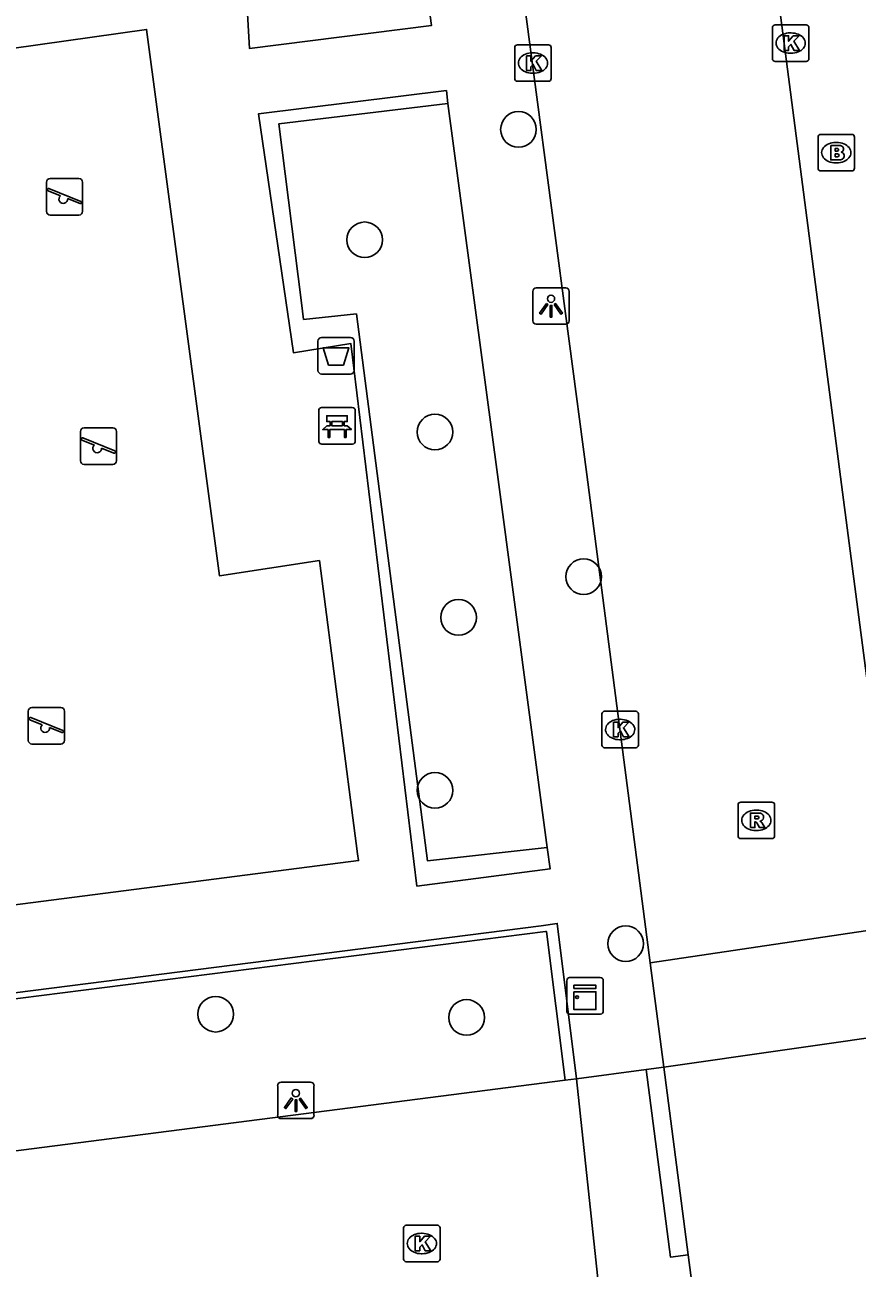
# Model space of a CAD drawing. Extents: x 161084 to 161928, y 385355 to 386522.
# Drawn here: x 161229.88 to 161252.7, y 385978.23 to 386012.33 of the extents above; entities that cross this region are included whole.
import ezdxf

# ---------------------------------------------------------------- set-up
doc = ezdxf.new("R2010")
doc.units = 0
for name, color, linetype in [('IMGEO_Afvalbak', 7, 'Continuous'), ('IMGEO_Bank', 7, 'Continuous'), ('IMGEO_Boom', 7, 'Continuous'), ('IMGEO_Brandkraan', 7, 'Continuous'), ('IMGEO_Haag', 7, 'Continuous'), ('IMGEO_Hek', 7, 'Continuous'), ('IMGEO_Kast', 7, 'Continuous'), ('IMGEO_Kolk', 7, 'Continuous'), ('IMGEO_Lichtpunt', 7, 'Continuous'), ('IMGEO_Rijbaan_lokaal_open', 7, 'Continuous'), ('IMGEO_Rioolput', 7, 'Continuous'), ('IMGEO_Speelvoorziening', 7, 'Continuous'), ('IMGEO_Voetpad_open', 7, 'Continuous')]:
    doc.layers.add(name, color=color, linetype=linetype)

msp = doc.modelspace()

# ---------------------------------------------------------------- linework, layer by layer
at = {"layer": 'IMGEO_Afvalbak'}
for p, q in [((161237.917, 386002.855), (161237.917, 386003.655)), ((161237.917, 386003.655), (161237.917, 386002.855)), ((161238.017, 386003.755), (161238.807, 386003.755)), ((161238.807, 386003.755), (161238.017, 386003.755)), ((161238.907, 386003.655), (161238.907, 386002.855)), ((161238.907, 386002.855), (161238.907, 386003.655)), ((161238.807, 386002.755), (161238.017, 386002.755)), ((161238.017, 386002.755), (161238.807, 386002.755))]:
    msp.add_line(p, q, dxfattribs=at)
msp.add_lwpolyline([(161238.06, 386003.469), (161238.764, 386003.469), (161238.615, 386002.999), (161238.209, 386002.999), (161238.06, 386003.469)], dxfattribs=at)
for centre, start, end in [((161238.017, 386003.655), 90, 180), ((161238.017, 386003.655), 90, 180), ((161238.807, 386003.655), 0, 90), ((161238.807, 386003.655), 360, 90), ((161238.017, 386002.855), 180, 270), ((161238.017, 386002.855), 180, 270), ((161238.807, 386002.855), 270, 0), ((161238.807, 386002.855), 270, 0)]:
    msp.add_arc(centre, 0.1, start, end, dxfattribs=at)
at = {"layer": 'IMGEO_Bank'}
for p, q in [((161237.941, 386000.909), (161237.941, 386001.75)), ((161237.941, 386001.75), (161237.941, 386000.909)), ((161238.016, 386001.834), (161238.857, 386001.834)), ((161238.857, 386001.834), (161238.016, 386001.834)), ((161238.941, 386001.759), (161238.941, 386000.918)), ((161238.941, 386000.918), (161238.941, 386001.759)), ((161238.638, 386001.232), (161238.245, 386001.232)), ((161238.25, 386001.34), (161238.25, 386001.446)), ((161238.294, 386001.446), (161238.294, 386001.34)), ((161238.582, 386001.452), (161238.3, 386001.452)), ((161238.3, 386001.334), (161238.582, 386001.334)), ((161238.588, 386001.34), (161238.588, 386001.446)), ((161238.632, 386001.446), (161238.632, 386001.34)), ((161238.866, 386000.834), (161238.025, 386000.834)), ((161238.025, 386000.834), (161238.866, 386000.834))]:
    msp.add_line(p, q, dxfattribs=at)
for points in [[(161238.244, 386001.452), (161238.158, 386001.452), (161238.158, 386001.613), (161238.721, 386001.613), (161238.721, 386001.452), (161238.638, 386001.452)], [(161238.188, 386001.232), (161238.046, 386001.232), (161238.158, 386001.334), (161238.244, 386001.334)], [(161238.238, 386001.225), (161238.238, 386001.018), (161238.195, 386001.018), (161238.195, 386001.225)], [(161238.638, 386001.334), (161238.721, 386001.334), (161238.833, 386001.232), (161238.694, 386001.232)], [(161238.688, 386001.225), (161238.688, 386001.018), (161238.644, 386001.018), (161238.644, 386001.225)]]:
    msp.add_lwpolyline(points, dxfattribs=at)
for centre, radius, start, end in [((161238.019, 386001.756), 0.0779, 92.4484, 184.2845), ((161238.019, 386001.756), 0.0779, 92.4484, 184.2845), ((161238.863, 386001.756), 0.0779, 2.4484, 94.2845), ((161238.863, 386001.756), 0.0779, 2.4484, 94.2845), ((161238.188, 386001.225), 0.00671, 2.8957, 87.1043), ((161238.245, 386001.225), 0.00671, 92.8957, 177.1043), ((161238.243, 386001.445), 0.00671, 2.8957, 87.1043), ((161238.243, 386001.341), 0.00671, 272.8957, 357.1043), ((161238.3, 386001.445), 0.00671, 92.8957, 177.1043), ((161238.3, 386001.341), 0.00671, 182.8957, 267.1043), ((161238.582, 386001.445), 0.00671, 2.8957, 87.1043), ((161238.582, 386001.341), 0.00671, 272.8957, 357.1043), ((161238.639, 386001.445), 0.00671, 92.8957, 177.1043), ((161238.639, 386001.341), 0.00671, 182.8957, 267.1043), ((161238.637, 386001.225), 0.00671, 2.8957, 87.1043), ((161238.694, 386001.225), 0.00671, 92.8957, 177.1043), ((161238.019, 386000.912), 0.0779, 182.4484, 274.2845), ((161238.019, 386000.912), 0.0779, 182.4484, 274.2845), ((161238.863, 386000.912), 0.0779, 272.4484, 4.2845), ((161238.863, 386000.912), 0.0779, 272.4484, 4.2845)]:
    msp.add_arc(centre, radius, start, end, dxfattribs=at)
at = {"layer": 'IMGEO_Boom'}
for centre in [(161243.416, 386009.464), (161239.198, 386006.436), (161241.125, 386001.164), (161245.202, 385997.197), (161241.772, 385996.08), (161241.126, 385991.336), (161246.356, 385987.131), (161235.112, 385985.198), (161241.993, 385985.108)]:
    msp.add_circle(centre, 0.489, dxfattribs=at)
at = {"layer": 'IMGEO_Brandkraan'}
for p, q in [((161251.629, 386008.4), (161251.629, 386009.252)), ((161251.704, 386009.326), (161252.556, 386009.326)), ((161252.117, 386009.106), (161252.142, 386009.106)), ((161252.63, 386009.252), (161252.63, 386008.4)), ((161252.14, 386008.546), (161252.115, 386008.546)), ((161252.556, 386008.326), (161251.704, 386008.326))]:
    msp.add_line(p, q, dxfattribs=at)
for points in [[(161251.629, 386008.4), (161251.629, 386009.252)], [(161251.704, 386009.326), (161252.556, 386009.326)], [(161251.977, 386009.026), (161251.977, 386008.626), (161252.19, 386008.626)], [(161252.208, 386009.026), (161251.977, 386009.026)], [(161252.63, 386009.252), (161252.63, 386008.4)], [(161252.156, 386008.945), (161252.102, 386008.945), (161252.102, 386008.869)], [(161252.102, 386008.869), (161252.155, 386008.869)], [(161252.164, 386008.793), (161252.102, 386008.793), (161252.102, 386008.712)], [(161252.102, 386008.712), (161252.164, 386008.712)], [(161252.556, 386008.326), (161251.704, 386008.326)]]:
    msp.add_lwpolyline(points, dxfattribs=at)
for centre, radius, start, end in [((161251.706, 386009.25), 0.0765, 91.552, 178.448), ((161251.706, 386009.25), 0.0765, 91.552, 178.448), ((161252.212, 386008.881), 0.145, 59.4692, 91.5367), ((161252.554, 386009.25), 0.0765, 1.552, 88.448), ((161252.554, 386009.25), 0.0765, 1.552, 88.448), ((161252.157, 386008.907), 0.0379, 267.8285, 90.9355), ((161252.165, 386008.752), 0.0404, 269.8759, 90.5077), ((161252.237, 386008.928), 0.0922, 285.5137, 58.1501), ((161252.242, 386008.736), 0.105, 301.3115, 78.989), ((161251.706, 386008.402), 0.0765, 181.552, 268.448), ((161251.706, 386008.402), 0.0765, 181.552, 268.448), ((161252.196, 386008.877), 0.251, 268.6676, 293.5347), ((161252.554, 386008.402), 0.0765, 271.552, 358.448), ((161252.554, 386008.402), 0.0765, 271.552, 358.448)]:
    msp.add_arc(centre, radius, start, end, dxfattribs=at)
for centre, major_axis, ratio, start_param, end_param in [((161252.116, 386008.826), (-0.387, 0.002), 0.722429, 4.712389, 7.853982), ((161252.141, 386008.826), (-0.39, 0.002), 0.717154, 1.570796, 4.712389)]:
    msp.add_ellipse(centre, major_axis=major_axis, ratio=ratio, start_param=start_param, end_param=end_param, dxfattribs=at)
at = {"layer": 'IMGEO_Haag'}
for points in [[(161244.204, 385989.767), (161240.921, 385989.403), (161239.542, 386000.026), (161238.973, 386004.406), (161237.523, 386004.255), (161237.465, 386004.705), (161236.843, 386009.614), (161241.481, 386010.174)], [(161226.845, 385981.09), (161226.298, 385985.202), (161244.152, 385987.469), (161244.183, 385987.467), (161244.698, 385983.39)]]:
    msp.add_lwpolyline(points, dxfattribs=at)
at = {"layer": 'IMGEO_Hek'}
for points in [[(161244.152, 385987.469), (161226.298, 385985.202)], [(161244.152, 385987.469), (161244.183, 385987.467), (161244.698, 385983.39)]]:
    msp.add_lwpolyline(points, dxfattribs=at)
at = {"layer": 'IMGEO_Kast'}
for p, q in [((161244.817, 385986.2), (161245.658, 385986.2)), ((161245.658, 385986.2), (161244.817, 385986.2)), ((161244.742, 385985.275), (161244.742, 385986.116)), ((161244.742, 385986.116), (161244.742, 385985.275)), ((161245.742, 385986.125), (161245.742, 385985.284)), ((161245.742, 385985.284), (161245.742, 385986.125)), ((161245.667, 385985.2), (161244.826, 385985.2)), ((161244.826, 385985.2), (161245.667, 385985.2))]:
    msp.add_line(p, q, dxfattribs=at)
for points in [[(161244.937, 385985.99), (161245.537, 385985.99), (161245.537, 385985.905), (161244.937, 385985.905), (161244.937, 385985.99)], [(161244.937, 385985.815), (161245.537, 385985.815), (161245.537, 385985.326), (161244.937, 385985.326), (161244.937, 385985.815)]]:
    msp.add_lwpolyline(points, dxfattribs=at)
msp.add_circle((161245.021, 385985.664), 0.0377, dxfattribs=at)
for centre, start, end in [((161244.82, 385986.122), 92.4484, 184.2845), ((161244.82, 385986.122), 92.4484, 184.2845), ((161245.664, 385986.122), 2.4484, 94.2845), ((161245.664, 385986.122), 2.4484, 94.2845), ((161244.82, 385985.278), 182.4484, 274.2845), ((161244.82, 385985.278), 182.4484, 274.2845), ((161245.664, 385985.278), 272.4484, 4.2845), ((161245.664, 385985.278), 272.4484, 4.2845)]:
    msp.add_arc(centre, 0.0779, start, end, dxfattribs=at)
at = {"layer": 'IMGEO_Kolk'}
for p, q in [((161250.378, 386011.405), (161250.378, 386012.257)), ((161250.453, 386012.331), (161251.305, 386012.331)), ((161250.866, 386012.111), (161250.891, 386012.111)), ((161251.379, 386012.257), (161251.379, 386011.405)), ((161243.387, 386011.784), (161244.239, 386011.784)), ((161243.312, 386010.858), (161243.312, 386011.71)), ((161243.8, 386011.564), (161243.825, 386011.564)), ((161244.313, 386011.71), (161244.313, 386010.858)), ((161250.889, 386011.551), (161250.864, 386011.551)), ((161251.305, 386011.331), (161250.453, 386011.331)), ((161244.239, 386010.784), (161243.387, 386010.784)), ((161243.823, 386011.004), (161243.798, 386011.004)), ((161245.703, 385992.579), (161245.703, 385993.431)), ((161245.778, 385993.505), (161246.63, 385993.505)), ((161246.704, 385993.431), (161246.704, 385992.579)), ((161246.191, 385993.285), (161246.216, 385993.285)), ((161246.214, 385992.725), (161246.189, 385992.725)), ((161246.63, 385992.505), (161245.778, 385992.505)), ((161240.34, 385979.408), (161241.192, 385979.408)), ((161240.265, 385978.482), (161240.265, 385979.334)), ((161240.753, 385979.188), (161240.778, 385979.188)), ((161241.266, 385979.334), (161241.266, 385978.482)), ((161241.192, 385978.408), (161240.34, 385978.408)), ((161240.776, 385978.628), (161240.751, 385978.628))]:
    msp.add_line(p, q, dxfattribs=at)
for points in [[(161250.378, 386011.405), (161250.378, 386012.257)], [(161250.453, 386012.331), (161251.305, 386012.331)], [(161251.379, 386012.257), (161251.379, 386011.405)], [(161243.387, 386011.784), (161244.239, 386011.784)], [(161250.699, 386012.031), (161250.822, 386012.031), (161250.822, 386011.88), (161250.952, 386012.031), (161251.116, 386012.031), (161250.97, 386011.88), (161251.123, 386011.631), (161250.971, 386011.631), (161250.886, 386011.795), (161250.822, 386011.728), (161250.822, 386011.631), (161250.699, 386011.631), (161250.699, 386012.031)], [(161243.312, 386010.858), (161243.312, 386011.71)], [(161243.633, 386011.484), (161243.756, 386011.484), (161243.756, 386011.333), (161243.886, 386011.484), (161244.05, 386011.484), (161243.904, 386011.333), (161244.057, 386011.084), (161243.905, 386011.084), (161243.82, 386011.248), (161243.756, 386011.181), (161243.756, 386011.084), (161243.633, 386011.084), (161243.633, 386011.484)], [(161244.313, 386011.71), (161244.313, 386010.858)], [(161251.305, 386011.331), (161250.453, 386011.331)], [(161244.239, 386010.784), (161243.387, 386010.784)], [(161245.703, 385992.579), (161245.703, 385993.431)], [(161245.778, 385993.505), (161246.63, 385993.505)], [(161246.704, 385993.431), (161246.704, 385992.579)], [(161246.024, 385993.205), (161246.147, 385993.205), (161246.147, 385993.054), (161246.277, 385993.205), (161246.441, 385993.205), (161246.295, 385993.054), (161246.448, 385992.805), (161246.296, 385992.805), (161246.211, 385992.969), (161246.147, 385992.902), (161246.147, 385992.805), (161246.024, 385992.805), (161246.024, 385993.205)], [(161246.63, 385992.505), (161245.778, 385992.505)], [(161240.34, 385979.408), (161241.192, 385979.408)], [(161240.265, 385978.482), (161240.265, 385979.334)], [(161240.586, 385979.108), (161240.709, 385979.108), (161240.709, 385978.957), (161240.839, 385979.108), (161241.003, 385979.108), (161240.857, 385978.957), (161241.01, 385978.708), (161240.858, 385978.708), (161240.773, 385978.872), (161240.709, 385978.805), (161240.709, 385978.708), (161240.586, 385978.708), (161240.586, 385979.108)], [(161241.266, 385979.334), (161241.266, 385978.482)], [(161241.192, 385978.408), (161240.34, 385978.408)]]:
    msp.add_lwpolyline(points, dxfattribs=at)
for centre, start, end in [((161250.455, 386012.255), 91.552, 178.448), ((161250.455, 386012.255), 91.552, 178.448), ((161251.303, 386012.255), 1.552, 88.448), ((161251.303, 386012.255), 1.552, 88.448), ((161243.389, 386011.708), 91.552, 178.448), ((161243.389, 386011.708), 91.552, 178.448), ((161244.237, 386011.708), 1.552, 88.448), ((161244.237, 386011.708), 1.552, 88.448), ((161250.455, 386011.407), 181.552, 268.448), ((161250.455, 386011.407), 181.552, 268.448), ((161251.303, 386011.407), 271.552, 358.448), ((161251.303, 386011.407), 271.552, 358.448), ((161243.389, 386010.86), 181.552, 268.448), ((161243.389, 386010.86), 181.552, 268.448), ((161244.237, 386010.86), 271.552, 358.448), ((161244.237, 386010.86), 271.552, 358.448), ((161245.78, 385993.429), 91.552, 178.448), ((161245.78, 385993.429), 91.552, 178.448), ((161246.628, 385993.429), 1.552, 88.448), ((161246.628, 385993.429), 1.552, 88.448), ((161245.78, 385992.581), 181.552, 268.448), ((161245.78, 385992.581), 181.552, 268.448), ((161246.628, 385992.581), 271.552, 358.448), ((161246.628, 385992.581), 271.552, 358.448), ((161240.342, 385979.332), 91.552, 178.448), ((161240.342, 385979.332), 91.552, 178.448), ((161241.19, 385979.332), 1.552, 88.448), ((161241.19, 385979.332), 1.552, 88.448), ((161240.342, 385978.484), 181.552, 268.448), ((161240.342, 385978.484), 181.552, 268.448), ((161241.19, 385978.484), 271.552, 358.448), ((161241.19, 385978.484), 271.552, 358.448)]:
    msp.add_arc(centre, 0.0765, start, end, dxfattribs=at)
for centre, major_axis, ratio, start_param, end_param in [((161250.865, 386011.831), (-0.387, 0.002), 0.722429, 4.712389, 7.853982), ((161250.89, 386011.831), (-0.39, 0.002), 0.717154, 1.570796, 4.712389), ((161243.799, 386011.284), (-0.387, 0.002), 0.722429, 4.712389, 7.853982), ((161243.824, 386011.284), (-0.39, 0.002), 0.717154, 1.570796, 4.712389), ((161246.19, 385993.005), (-0.387, 0.002), 0.722429, 4.712389, 7.853982), ((161246.215, 385993.005), (-0.39, 0.002), 0.717154, 1.570796, 4.712389), ((161240.752, 385978.908), (-0.387, 0.002), 0.722429, 4.712389, 7.853982), ((161240.777, 385978.908), (-0.39, 0.002), 0.717154, 1.570796, 4.712389)]:
    msp.add_ellipse(centre, major_axis=major_axis, ratio=ratio, start_param=start_param, end_param=end_param, dxfattribs=at)
at = {"layer": 'IMGEO_Lichtpunt'}
for p, q in [((161243.809, 386005.022), (161243.809, 386004.215)), ((161243.809, 386005.022), (161243.809, 386004.215)), ((161244.711, 386005.117), (161243.903, 386005.117)), ((161244.711, 386005.117), (161243.903, 386005.117)), ((161244.805, 386004.215), (161244.805, 386005.022)), ((161244.805, 386004.215), (161244.805, 386005.022)), ((161243.903, 386004.121), (161244.711, 386004.121)), ((161243.903, 386004.121), (161244.711, 386004.121)), ((161236.812, 385983.235), (161236.812, 385982.428)), ((161236.812, 385983.235), (161236.812, 385982.428)), ((161237.714, 385983.33), (161236.906, 385983.33)), ((161237.714, 385983.33), (161236.906, 385983.33)), ((161237.808, 385982.428), (161237.808, 385983.235)), ((161237.808, 385982.428), (161237.808, 385983.235)), ((161236.906, 385982.334), (161237.714, 385982.334)), ((161236.906, 385982.334), (161237.714, 385982.334))]:
    msp.add_line(p, q, dxfattribs=at)
for points in [[(161244.183, 386004.686), (161244.222, 386004.658), (161244.034, 386004.396), (161243.996, 386004.423), (161244.183, 386004.686)], [(161244.285, 386004.638), (161244.332, 386004.638), (161244.332, 386004.316), (161244.285, 386004.316), (161244.285, 386004.638)], [(161244.395, 386004.658), (161244.433, 386004.685), (161244.62, 386004.423), (161244.581, 386004.395), (161244.395, 386004.658)], [(161237.186, 385982.899), (161237.225, 385982.871), (161237.037, 385982.609), (161236.999, 385982.636), (161237.186, 385982.899)], [(161237.288, 385982.851), (161237.335, 385982.851), (161237.335, 385982.529), (161237.288, 385982.529), (161237.288, 385982.851)], [(161237.398, 385982.871), (161237.436, 385982.898), (161237.623, 385982.636), (161237.584, 385982.608), (161237.398, 385982.871)]]:
    msp.add_lwpolyline(points, dxfattribs=at)
for centre in [(161244.308, 386004.82), (161237.311, 385983.033)]:
    msp.add_circle(centre, 0.0994, dxfattribs=at)
for centre, start, end in [((161243.903, 386005.022), 90, 180), ((161243.903, 386005.022), 90, 180), ((161244.711, 386005.022), 0, 90), ((161244.711, 386005.022), 0, 90), ((161243.903, 386004.215), 180, 270), ((161243.903, 386004.215), 180, 270), ((161244.711, 386004.215), 270, 0), ((161244.711, 386004.215), 270, 360), ((161236.906, 385983.235), 90, 180), ((161236.906, 385983.235), 90, 180), ((161237.714, 385983.235), 0, 90), ((161237.714, 385983.235), 0, 90), ((161236.906, 385982.428), 180, 270), ((161236.906, 385982.428), 180, 270), ((161237.714, 385982.428), 270, 0), ((161237.714, 385982.428), 270, 360)]:
    msp.add_arc(centre, 0.0946, start, end, dxfattribs=at)
at = {"layer": 'IMGEO_Rijbaan_lokaal_open'}
for points in [[(161253.859, 385987.625), (161252.249, 385999.936), (161249.423, 386021.68)], [(161242.542, 386020.763), (161242.869, 386018.293), (161245.293, 386000), (161247.029, 385986.607)], [(161253.859, 385987.625), (161247.029, 385986.607)], [(161247.029, 385986.607), (161247.399, 385983.749)], [(161247.399, 385983.749), (161254.228, 385984.726)], [(161247.399, 385983.749), (161248.067, 385978.597)], [(161226.845, 385981.09), (161227.088, 385981.121), (161227.287, 385981.147), (161244.698, 385983.39)], [(161244.698, 385983.39), (161245.002, 385983.429)], [(161245.002, 385983.429), (161245.764, 385976.325)], [(161263.827, 385878.528), (161262.923, 385879.579), (161262.143, 385880.777), (161261.516, 385882.059), (161261.033, 385883.337), (161260.782, 385884.053), (161260.415, 385885.391), (161260.168, 385886.756), (161258.922, 385896.131), (161258.033, 385902.817), (161257.309, 385908.263), (161256.871, 385911.557), (161248.067, 385978.597)]]:
    msp.add_lwpolyline(points, dxfattribs=at)
at = {"layer": 'IMGEO_Rioolput'}
for p, q in [((161249.512, 385991.014), (161250.364, 385991.014)), ((161249.437, 385990.088), (161249.437, 385990.94)), ((161249.925, 385990.794), (161249.95, 385990.794)), ((161250.438, 385990.94), (161250.438, 385990.088)), ((161250.364, 385990.014), (161249.512, 385990.014)), ((161249.948, 385990.234), (161249.923, 385990.234))]:
    msp.add_line(p, q, dxfattribs=at)
for points in [[(161249.512, 385991.014), (161250.364, 385991.014)], [(161249.437, 385990.088), (161249.437, 385990.94)], [(161250.026, 385990.712), (161249.774, 385990.714), (161249.774, 385990.314)], [(161249.952, 385990.633), (161249.898, 385990.633), (161249.898, 385990.552)], [(161250.438, 385990.94), (161250.438, 385990.088)], [(161249.774, 385990.314), (161249.898, 385990.314), (161249.898, 385990.476), (161249.909, 385990.476)], [(161249.898, 385990.552), (161249.95, 385990.552)], [(161249.956, 385990.447), (161250.027, 385990.314), (161250.167, 385990.314), (161250.102, 385990.44)], [(161250.364, 385990.014), (161249.512, 385990.014)]]:
    msp.add_lwpolyline(points, dxfattribs=at)
for centre, radius, start, end in [((161249.514, 385990.938), 0.0765, 91.552, 178.448), ((161249.514, 385990.938), 0.0765, 91.552, 178.448), ((161250.362, 385990.938), 0.0765, 1.552, 88.448), ((161250.362, 385990.938), 0.0765, 1.552, 88.448), ((161249.958, 385990.537), 0.0964, 77.0061, 93.1865), ((161249.972, 385990.594), 0.0378, 276.6634, 79.6772), ((161250.025, 385990.602), 0.109, 350.3612, 89.416), ((161249.908, 385990.423), 0.0533, 26.0293, 88.6989), ((161249.934, 385990.741), 0.19, 274.7715, 282.9687), ((161250.023, 385990.602), 0.112, 277.5842, 350.9817), ((161250.007, 385990.387), 0.108, 29.5134, 73.7905), ((161249.514, 385990.09), 0.0765, 181.552, 268.448), ((161249.514, 385990.09), 0.0765, 181.552, 268.448), ((161250.362, 385990.09), 0.0765, 271.552, 358.448), ((161250.362, 385990.09), 0.0765, 271.552, 358.448)]:
    msp.add_arc(centre, radius, start, end, dxfattribs=at)
for centre, major_axis, ratio, start_param, end_param in [((161249.924, 385990.514), (-0.387, 0.002), 0.722429, 4.712389, 7.853982), ((161249.949, 385990.514), (-0.39, 0.002), 0.717154, 1.570796, 4.712389)]:
    msp.add_ellipse(centre, major_axis=major_axis, ratio=ratio, start_param=start_param, end_param=end_param, dxfattribs=at)
at = {"layer": 'IMGEO_Speelvoorziening'}
for p, q in [((161230.472, 386007.216), (161230.472, 386008.016)), ((161230.472, 386008.016), (161230.472, 386007.216)), ((161230.572, 386008.116), (161231.362, 386008.116)), ((161231.362, 386008.116), (161230.572, 386008.116)), ((161231.462, 386008.016), (161231.462, 386007.216)), ((161231.462, 386007.216), (161231.462, 386008.016)), ((161230.855, 386007.644), (161230.516, 386007.781)), ((161230.541, 386007.841), (161231.417, 386007.488)), ((161231.393, 386007.428), (161231.053, 386007.565)), ((161231.362, 386007.116), (161230.572, 386007.116)), ((161230.572, 386007.116), (161231.362, 386007.116)), ((161231.502, 386001.277), (161232.292, 386001.277)), ((161232.292, 386001.277), (161231.502, 386001.277)), ((161231.402, 386000.377), (161231.402, 386001.177)), ((161231.402, 386001.177), (161231.402, 386000.377)), ((161231.785, 386000.805), (161231.446, 386000.942)), ((161231.471, 386001.002), (161232.347, 386000.649)), ((161232.392, 386001.177), (161232.392, 386000.377)), ((161232.392, 386000.377), (161232.392, 386001.177)), ((161232.323, 386000.589), (161231.983, 386000.726)), ((161232.292, 386000.277), (161231.502, 386000.277)), ((161231.502, 386000.277), (161232.292, 386000.277)), ((161229.974, 385992.708), (161229.974, 385993.508)), ((161229.974, 385993.508), (161229.974, 385992.708)), ((161230.074, 385993.608), (161230.864, 385993.608)), ((161230.864, 385993.608), (161230.074, 385993.608)), ((161230.964, 385993.508), (161230.964, 385992.708)), ((161230.964, 385992.708), (161230.964, 385993.508)), ((161230.357, 385993.136), (161230.018, 385993.273)), ((161230.043, 385993.333), (161230.919, 385992.98)), ((161230.895, 385992.92), (161230.555, 385993.057)), ((161230.864, 385992.608), (161230.074, 385992.608)), ((161230.074, 385992.608), (161230.864, 385992.608))]:
    msp.add_line(p, q, dxfattribs=at)
for centre, radius, start, end in [((161230.572, 386008.016), 0.1, 90, 180), ((161230.572, 386008.016), 0.1, 90, 180), ((161231.362, 386008.016), 0.1, 0, 90), ((161231.362, 386008.016), 0.1, 360, 90), ((161230.529, 386007.811), 0.0327, 68.078, 248.078), ((161230.934, 386007.554), 0.12, 130.9928, 5.1632), ((161231.405, 386007.458), 0.0327, 248.078, 68.078), ((161230.572, 386007.216), 0.1, 180, 270), ((161230.572, 386007.216), 0.1, 180, 270), ((161231.362, 386007.216), 0.1, 270, 0), ((161231.362, 386007.216), 0.1, 270, 0), ((161231.502, 386001.177), 0.1, 90, 180), ((161231.502, 386001.177), 0.1, 90, 180), ((161232.292, 386001.177), 0.1, 0, 90), ((161232.292, 386001.177), 0.1, 360, 90), ((161231.459, 386000.972), 0.0327, 68.078, 248.078), ((161231.864, 386000.715), 0.12, 130.9928, 5.1632), ((161232.335, 386000.619), 0.0327, 248.078, 68.078), ((161231.502, 386000.377), 0.1, 180, 270), ((161231.502, 386000.377), 0.1, 180, 270), ((161232.292, 386000.377), 0.1, 270, 0), ((161232.292, 386000.377), 0.1, 270, 0), ((161230.074, 385993.508), 0.1, 90, 180), ((161230.074, 385993.508), 0.1, 90, 180), ((161230.864, 385993.508), 0.1, 0, 90), ((161230.864, 385993.508), 0.1, 360, 90), ((161230.031, 385993.303), 0.0327, 68.078, 248.078), ((161230.436, 385993.046), 0.12, 130.9928, 5.1632), ((161230.074, 385992.708), 0.1, 180, 270), ((161230.074, 385992.708), 0.1, 180, 270), ((161230.864, 385992.708), 0.1, 270, 0), ((161230.864, 385992.708), 0.1, 270, 0), ((161230.907, 385992.95), 0.0327, 248.078, 68.078)]:
    msp.add_arc(centre, radius, start, end, dxfattribs=at)
at = {"layer": 'IMGEO_Voetpad_open'}
for points in [[(161220.291, 386011.785), (161220.321, 386011.653), (161235.912, 386013.916), (161236.037, 386011.685), (161241.032, 386012.318), (161240.25, 386017.971)], [(161227.314, 386011.372), (161233.217, 386012.205), (161235.213, 385997.221), (161237.955, 385997.637), (161239.003, 385989.6), (161239.03, 385989.412), (161224.217, 385987.505)], [(161244.204, 385989.767), (161244.281, 385989.183), (161240.629, 385988.712), (161238.814, 386003.593), (161237.247, 386003.336), (161236.286, 386009.889), (161241.439, 386010.528), (161241.481, 386010.174)], [(161241.481, 386010.174), (161242.838, 386000), (161244.204, 385989.767)], [(161226.681, 385981.069), (161226.151, 385985.344), (161244.041, 385987.618), (161244.478, 385987.687), (161245.002, 385983.429)], [(161245.002, 385983.429), (161246.916, 385983.683)], [(161246.916, 385983.683), (161247.399, 385983.749)], [(161248.067, 385978.597), (161247.586, 385978.531), (161246.916, 385983.683)]]:
    msp.add_lwpolyline(points, dxfattribs=at)

doc.saveas('drawing.dxf')
